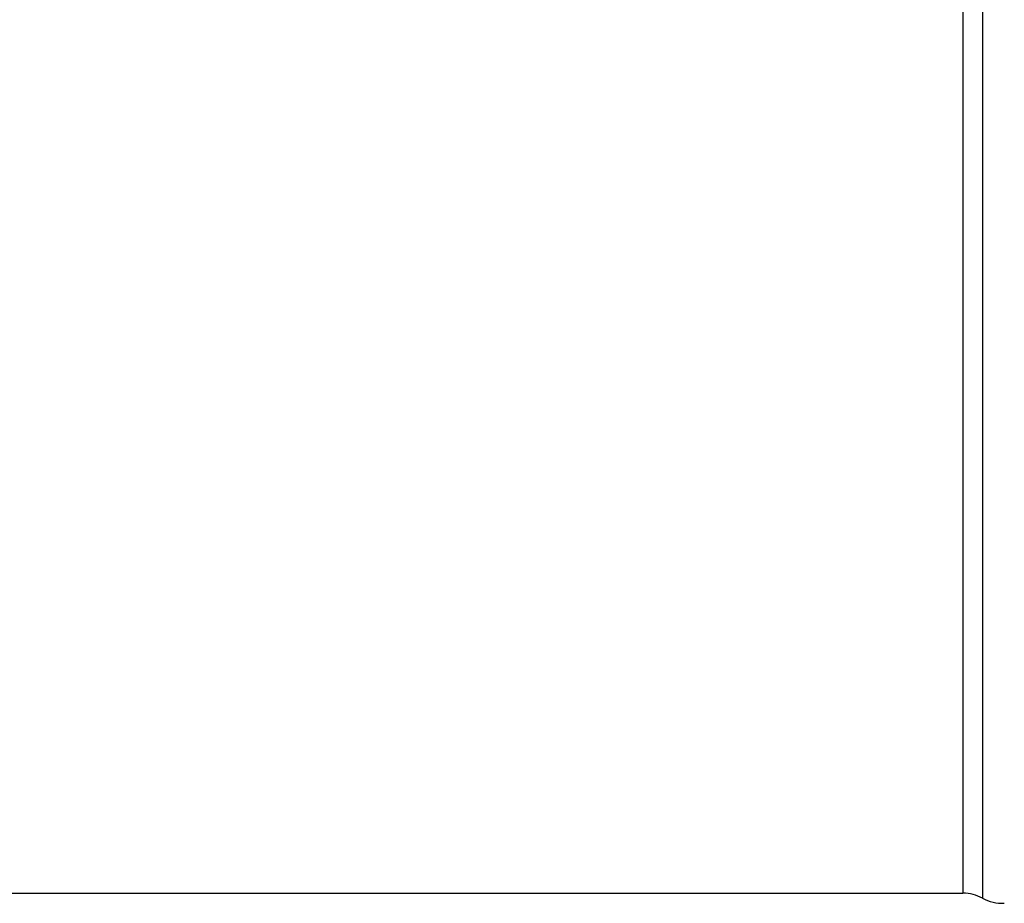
# Model space of a CAD drawing. Header units: millimetres. Extents: x 0 to 297, y 0 to 210.
# Tile 314 of 455: x 160 to 170, y 147 to 156. Entities that reach past the tile are written whole.
import ezdxf

# ---------------------------------------------------------------- set-up
doc = ezdxf.new("R2010")
doc.units = ezdxf.units.MM
doc.header["$LTSCALE"] = 16.335
doc.layers.get('0').update_dxf_attribs({"linetype": 'CONTINUOUS'})

msp = doc.modelspace()

# ---------------------------------------------------------------- linework, layer by layer
at = {"color": 9, "linetype": 'Continuous'}
for p, q in [((169.5408, 162.1953), (169.5408, 146.8833)), ((169.7351, 162.2456), (169.7351, 146.833))]:
    msp.add_line(p, q, dxfattribs=at)
at = {"color": 7, "linetype": 'Continuous'}
msp.add_line((128.9008, 146.8833), (169.5408, 146.8833), dxfattribs=at)
for centre, start, end in [((169.5408, 146.4833), 60.94711, 90), ((169.9293, 147.1826), 240.94711, 273.29821)]:
    msp.add_arc(centre, 0.4, start, end, dxfattribs=at)

doc.saveas('drawing.dxf')
